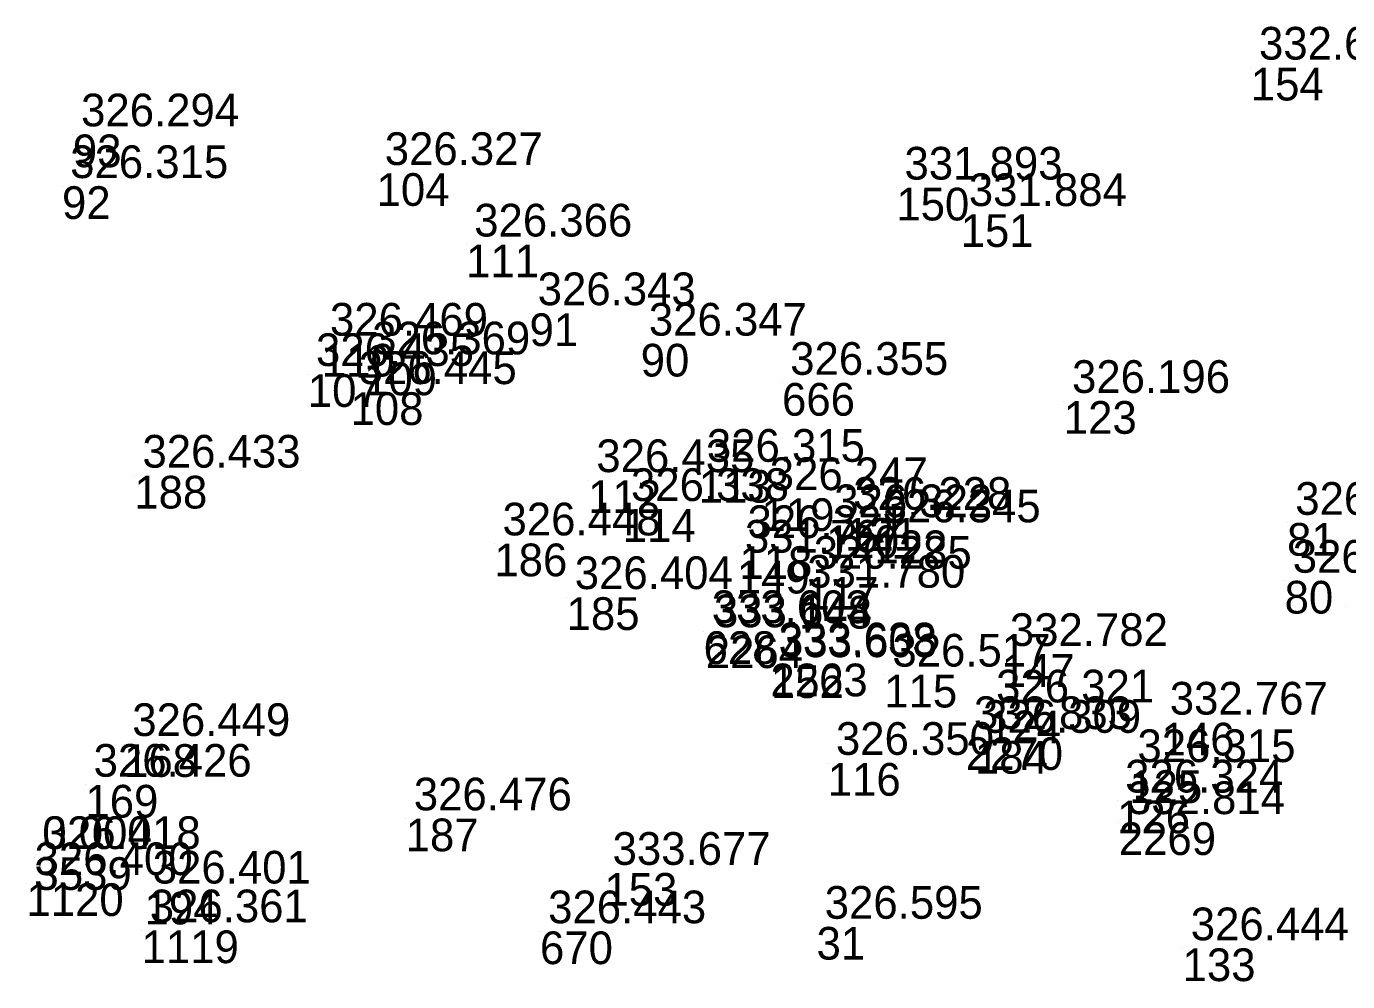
# Model space of a CAD drawing. Extents: x -829398 to -819400, y -1074439 to -1067977.
# Drawn here: x -823689.06 to -823640.57, y -1070178.72 to -1070143.66 of the extents above; entities that cross this region are included whole.
import ezdxf

# ---------------------------------------------------------------- set-up
doc = ezdxf.new("R2010")
doc.units = 0
doc.layers.add('Vrstva 60', color=7, linetype='Continuous')
doc.layers.add('Vrstva 61', color=7, linetype='Continuous')

msp = doc.modelspace()

# ---------------------------------------------------------------- linework, layer by layer
at = {"layer": 'Vrstva 60'}
for p, q in [((-823644.116, -1070145.177), (-823644.116, -1070145.177)), ((-823687.351, -1070147.627), (-823687.351, -1070147.627)), ((-823676.205, -1070149.046), (-823676.205, -1070149.046)), ((-823687.752, -1070149.526), (-823687.752, -1070149.526)), ((-823657.128, -1070149.581), (-823657.128, -1070149.581)), ((-823654.767, -1070150.553), (-823654.767, -1070150.553)), ((-823672.922, -1070151.671), (-823672.922, -1070151.671)), ((-823670.591, -1070154.192), (-823670.591, -1070154.192)), ((-823678.217, -1070155.31), (-823678.217, -1070155.31)), ((-823666.511, -1070155.31), (-823666.511, -1070155.31)), ((-823678.73, -1070156.426), (-823678.73, -1070156.426)), ((-823676.667, -1070155.997), (-823676.667, -1070155.997)), ((-823661.324, -1070156.748), (-823661.324, -1070156.748)), ((-823677.161, -1070157.089), (-823677.161, -1070157.089)), ((-823650.98, -1070157.412), (-823650.98, -1070157.412)), ((-823685.098, -1070160.155), (-823685.098, -1070160.155)), ((-823668.439, -1070160.319), (-823668.439, -1070160.319)), ((-823664.381, -1070159.941), (-823664.381, -1070159.941)), ((-823662.074, -1070160.981), (-823662.074, -1070160.981)), ((-823667.168, -1070161.379), (-823667.168, -1070161.379)), ((-823659.008, -1070161.704), (-823659.008, -1070161.704)), ((-823659.707, -1070161.974), (-823659.707, -1070161.974)), ((-823657.93, -1070162.163), (-823657.93, -1070162.163)), ((-823642.785, -1070161.887), (-823642.785, -1070161.887)), ((-823671.883, -1070162.642), (-823671.883, -1070162.642)), ((-823662.889, -1070162.741), (-823662.889, -1070162.741)), ((-823662.986, -1070163.274), (-823662.986, -1070163.274)), ((-823660.46, -1070163.866), (-823660.46, -1070163.866)), ((-823642.877, -1070164.012), (-823642.877, -1070164.012)), ((-823669.231, -1070164.613), (-823669.231, -1070164.613)), ((-823660.698, -1070164.562), (-823660.698, -1070164.562)), ((-823640.645, -1070164.968), (-823640.645, -1070164.968)), ((-823664.204, -1070165.863), (-823664.204, -1070165.863)), ((-823664.123, -1070166.013), (-823664.123, -1070166.013)), ((-823661.751, -1070167.048), (-823661.751, -1070167.048)), ((-823653.26, -1070166.701), (-823653.26, -1070166.701)), ((-823661.733, -1070167.112), (-823661.733, -1070167.112)), ((-823657.572, -1070167.458), (-823657.572, -1070167.458)), ((-823653.765, -1070168.773), (-823653.765, -1070168.773)), ((-823647.391, -1070169.22), (-823647.391, -1070169.22)), ((-823685.473, -1070170.006), (-823685.473, -1070170.006)), ((-823654.58, -1070169.752), (-823654.58, -1070169.752)), ((-823654.243, -1070169.889), (-823654.243, -1070169.889)), ((-823659.645, -1070170.698), (-823659.645, -1070170.698)), ((-823648.577, -1070170.963), (-823648.577, -1070170.963)), ((-823686.892, -1070171.5), (-823686.892, -1070171.5)), ((-823649.028, -1070172.08), (-823649.028, -1070172.08)), ((-823675.139, -1070172.736), (-823675.139, -1070172.736)), ((-823648.962, -1070172.873), (-823648.962, -1070172.873)), ((-823688.776, -1070174.155), (-823688.776, -1070174.155)), ((-823688.762, -1070174.155), (-823688.762, -1070174.155)), ((-823667.843, -1070174.735), (-823667.843, -1070174.735)), ((-823689.058, -1070175.112), (-823689.058, -1070175.112)), ((-823684.721, -1070175.421), (-823684.721, -1070175.421)), ((-823660.056, -1070176.714), (-823660.056, -1070176.714)), ((-823684.83, -1070176.844), (-823684.83, -1070176.844)), ((-823670.208, -1070176.88), (-823670.208, -1070176.88)), ((-823646.621, -1070177.503), (-823646.621, -1070177.503))]:
    msp.add_line(p, q, dxfattribs=at)

# ---------------------------------------------------------------- texts
for s, p in [('154', (-823644.116, -1070146.377)), ('93', (-823687.351, -1070148.827)), ('104', (-823676.205, -1070150.246)), ('92', (-823687.752, -1070150.726)), ('150', (-823657.128, -1070150.781)), ('151', (-823654.767, -1070151.753)), ('111', (-823672.922, -1070152.871)), ('91', (-823670.591, -1070155.392)), ('110', (-823678.217, -1070156.51)), ('90', (-823666.511, -1070156.51)), ('107', (-823678.73, -1070157.626)), ('109', (-823676.667, -1070157.197)), ('666', (-823661.324, -1070157.948)), ('108', (-823677.161, -1070158.289)), ('123', (-823650.98, -1070158.612)), ('188', (-823685.098, -1070161.355)), ('112', (-823668.439, -1070161.519)), ('113', (-823664.381, -1070161.141)), ('119', (-823662.074, -1070162.181)), ('114', (-823667.168, -1070162.579)), ('121', (-823659.008, -1070162.904)), ('120', (-823659.707, -1070163.174)), ('122', (-823657.93, -1070163.363)), ('81', (-823642.785, -1070163.087)), ('186', (-823671.883, -1070163.842)), ('118', (-823662.889, -1070163.941)), ('149', (-823662.986, -1070164.474)), ('117', (-823660.46, -1070165.066)), ('80', (-823642.877, -1070165.212)), ('185', (-823669.231, -1070165.813)), ('148', (-823660.698, -1070165.762)), ('628', (-823664.204, -1070167.063)), ('2264', (-823664.123, -1070167.213)), ('2263', (-823661.751, -1070168.248)), ('152', (-823661.733, -1070168.312)), ('147', (-823653.26, -1070167.901)), ('115', (-823657.572, -1070168.658)), ('124', (-823653.765, -1070169.973)), ('146', (-823647.391, -1070170.42)), ('168', (-823685.473, -1070171.206)), ('2270', (-823654.58, -1070170.952)), ('184', (-823654.243, -1070171.089)), ('116', (-823659.645, -1070171.898)), ('125', (-823648.577, -1070172.163)), ('169', (-823686.892, -1070172.7)), ('126', (-823649.028, -1070173.28)), ('187', (-823675.139, -1070173.936)), ('2269', (-823648.962, -1070174.073)), ('3', (-823688.776, -1070175.355)), ('3539', (-823688.762, -1070175.355)), ('153', (-823667.843, -1070175.935)), ('1120', (-823689.058, -1070176.312)), ('194', (-823684.721, -1070176.621)), ('31', (-823660.056, -1070177.914)), ('1119', (-823684.83, -1070178.044)), ('670', (-823670.208, -1070178.08)), ('133', (-823646.621, -1070178.703))]:
    msp.add_text(s, height=1.2, dxfattribs=at).set_placement(p)
at = {"layer": 'Vrstva 61'}
for s, p in [('332.675', (-823643.816, -1070144.877)), ('326.294', (-823687.051, -1070147.327)), ('326.327', (-823675.905, -1070148.746)), ('326.315', (-823687.452, -1070149.226)), ('331.893', (-823656.828, -1070149.281)), ('331.884', (-823654.467, -1070150.253)), ('326.366', (-823672.622, -1070151.371)), ('326.343', (-823670.291, -1070153.892)), ('326.469', (-823677.917, -1070155.01)), ('326.347', (-823666.211, -1070155.01)), ('326.369', (-823676.367, -1070155.697)), ('326.435', (-823678.43, -1070156.126)), ('326.355', (-823661.024, -1070156.448)), ('326.445', (-823676.861, -1070156.789)), ('326.196', (-823650.68, -1070157.112)), ('326.433', (-823684.798, -1070159.855)), ('326.435', (-823668.139, -1070160.019)), ('326.315', (-823664.081, -1070159.641)), ('326.247', (-823661.774, -1070160.681)), ('326.338', (-823666.868, -1070161.079)), ('326.228', (-823658.708, -1070161.404)), ('326.322', (-823659.407, -1070161.674)), ('326.345', (-823657.63, -1070161.863)), ('326.384', (-823642.485, -1070161.587)), ('326.448', (-823671.583, -1070162.342)), ('326.321', (-823662.589, -1070162.441)), ('331.767', (-823662.686, -1070162.974)), ('326.285', (-823660.16, -1070163.566)), ('326.358', (-823642.577, -1070163.712)), ('326.404', (-823668.931, -1070164.313)), ('331.780', (-823660.398, -1070164.262)), ('333.603', (-823663.904, -1070165.563)), ('333.644', (-823663.823, -1070165.713)), ('333.633', (-823661.451, -1070166.748)), ('333.608', (-823661.433, -1070166.812)), ('332.782', (-823652.96, -1070166.401)), ('326.517', (-823657.272, -1070167.158)), ('326.321', (-823653.465, -1070168.473)), ('332.767', (-823647.091, -1070168.92)), ('326.449', (-823685.173, -1070169.706)), ('332.833', (-823654.28, -1070169.452)), ('326.309', (-823653.943, -1070169.589)), ('326.350', (-823659.345, -1070170.398)), ('326.315', (-823648.277, -1070170.663)), ('326.426', (-823686.592, -1070171.2)), ('326.324', (-823648.728, -1070171.78)), ('326.476', (-823674.839, -1070172.436)), ('332.814', (-823648.662, -1070172.573)), ('0.000', (-823688.476, -1070173.855)), ('326.418', (-823688.462, -1070173.855)), ('333.677', (-823667.543, -1070174.435)), ('326.400', (-823688.758, -1070174.812)), ('326.401', (-823684.421, -1070175.121)), ('326.361', (-823684.53, -1070176.544)), ('326.595', (-823659.756, -1070176.414)), ('326.443', (-823669.908, -1070176.58)), ('326.444', (-823646.321, -1070177.203))]:
    msp.add_text(s, height=1.2, dxfattribs=at).set_placement(p)

doc.saveas('drawing.dxf')
